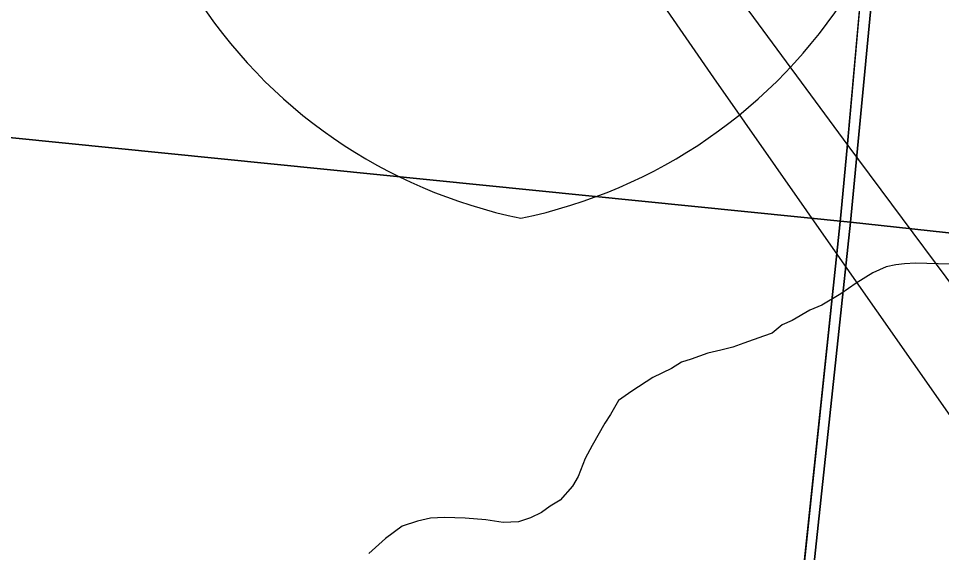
# Model space of a CAD drawing. Extents: x -8.2 to 38.5, y -0.1 to 21.9.
# Drawn here: x 3.5571 to 3.8802, y 18.1847 to 18.3718 of the extents above; entities that cross this region are included whole.
import ezdxf

# ---------------------------------------------------------------- set-up
doc = ezdxf.new("R2010")
doc.units = 0
for name, color, linetype in [('Default', 7, 'Continuous'), ('GM_X_Adjacent_County_Text', 7, 'Continuous'), ('GM_X_Airport_Location_Class_3', 7, 'Continuous'), ('GM_X_County_Subdivision_Text', 7, 'Continuous'), ('GM_X_Minor_River', 7, 'Continuous'), ('GM_X_State_Location', 7, 'Continuous')]:
    doc.layers.add(name, color=color, linetype=linetype)

msp = doc.modelspace()

# ---------------------------------------------------------------- linework, layer by layer
at = {"layer": 'Default'}
for points in [[(3.74862, 17.38985), (3.81842, 18.05156), (3.84352, 18.28947), (3.84494, 18.30297), (3.84719, 18.32786), (3.88536, 18.75168), (3.92891, 19.23533), (3.94356, 19.39793), (3.99614, 19.98173), (4.03018, 20.35971), (4.0404, 20.46486), (4.04668, 20.55326), (4.06654, 20.76352), (4.06663, 20.76446), (2.16338, 20.76446), (2.16338, 15.43171)], [(8.96338, 15.31357), (8.96338, 20.75346), (8.88416, 20.76446), (4.06663, 20.76446), (4.06654, 20.76352), (4.04668, 20.55326), (4.0404, 20.46486), (4.03018, 20.35971), (3.99614, 19.98173), (3.94356, 19.39793), (3.92891, 19.23533), (3.88536, 18.75168), (3.84719, 18.32786), (3.84494, 18.30297), (3.84352, 18.28947), (3.81842, 18.05156), (3.74862, 17.38985)]]:
    msp.add_lwpolyline(points, dxfattribs=at)
at = {"layer": 'GM_X_Adjacent_County_Text'}
for points in [[(3.94314, 19.29912), (3.84833, 18.30047), (2.83734, 18.40237), (2.94081, 19.38227)], [(3.94314, 19.29912), (4.94575, 19.17922), (4.83948, 18.19258), (3.84833, 18.30047)]]:
    msp.add_lwpolyline(points, close=True, dxfattribs=at)
for points in [[(2.87221, 17.38985), (2.73536, 17.40463), (2.83734, 18.40237), (3.84833, 18.30047), (3.75128, 17.38985)], [(3.75128, 17.38985), (3.84833, 18.30047), (4.83948, 18.19258), (4.75441, 17.38985)]]:
    msp.add_lwpolyline(points, dxfattribs=at)
at = {"layer": 'GM_X_Airport_Location_Class_3'}
msp.add_lwpolyline([(3.4094, 18.91703), (3.54394, 18.72194), (3.6115, 18.62456), (3.80034, 18.35105), (3.84376, 18.28895), (3.8839, 18.23152), (3.90386, 18.2052), (3.92843, 18.17844), (3.94926, 18.15958), (3.97164, 18.14225), (3.99927, 18.12427), (4.03722, 18.10519), (4.06573, 18.094), (4.08985, 18.08654), (4.12385, 18.07909), (4.15214, 18.07558), (4.18397, 18.07447), (4.18884, 18.07473)], dxfattribs=at)
at = {"layer": 'GM_X_County_Subdivision_Text'}
for centre, start, end in [((3.76845, 18.47584), 165.8066, 258.463), ((3.69743, 18.47584), 281.537, 14.1934)]:
    msp.add_arc(centre, 0.17756, start, end, dxfattribs=at)
at = {"layer": 'GM_X_Minor_River'}
msp.add_lwpolyline([(3.89877, 18.28531), (3.87103, 18.28608), (3.86722, 18.28581), (3.86417, 18.28551), (3.86073, 18.28485), (3.85611, 18.28269), (3.85031, 18.27905), (3.84488, 18.27539), (3.83831, 18.27138), (3.83408, 18.2696), (3.8279, 18.26596), (3.82444, 18.26454), (3.82094, 18.26159), (3.81786, 18.26053), (3.81095, 18.25806), (3.80711, 18.25664), (3.8029, 18.25562), (3.79831, 18.2546), (3.79255, 18.25248), (3.7891, 18.25143), (3.78562, 18.24924), (3.77906, 18.246), (3.77171, 18.24126), (3.76706, 18.23796), (3.76426, 18.23308), (3.76228, 18.23009), (3.75788, 18.22222), (3.75548, 18.21772), (3.75303, 18.21131), (3.75103, 18.20794), (3.74672, 18.20311), (3.74324, 18.20092), (3.74014, 18.19872), (3.73629, 18.19692), (3.73206, 18.19552), (3.72673, 18.19529), (3.72067, 18.19622), (3.71346, 18.1968), (3.70624, 18.197), (3.7013, 18.19676), (3.6967, 18.19574), (3.69133, 18.19399), (3.68551, 18.18958), (3.67967, 18.18441)], dxfattribs=at)
at = {"layer": 'GM_X_State_Location'}
for points in [[(3.4094, 18.91703), (3.54394, 18.72194), (3.6115, 18.62456), (3.80034, 18.35105), (3.84376, 18.28895), (3.8839, 18.23152), (3.90386, 18.2052), (3.92843, 18.17844), (3.94926, 18.15958), (3.97164, 18.14225), (3.99927, 18.12427), (4.03722, 18.10519), (4.06573, 18.094), (4.08985, 18.08654), (4.12385, 18.07909), (4.15214, 18.07558), (4.18397, 18.07447), (4.18884, 18.07473)], [(3.5583, 18.73049), (3.62673, 18.63157), (3.80943, 18.3789), (3.84742, 18.32734), (3.90067, 18.25564), (3.91822, 18.23327), (3.9373, 18.21133), (3.95704, 18.19138), (3.97853, 18.17339), (4.00529, 18.15475), (4.03161, 18.14027), (4.0564, 18.12843), (4.0825, 18.119), (4.10903, 18.11198), (4.13645, 18.10584), (4.1654, 18.10255), (4.19545, 18.10236), (4.21804, 18.1043), (4.24502, 18.10847), (4.27243, 18.11461), (4.30223, 18.12361), (4.32285, 18.1326), (4.33956, 18.14129)]]:
    msp.add_lwpolyline(points, dxfattribs=at)

doc.saveas('drawing.dxf')
